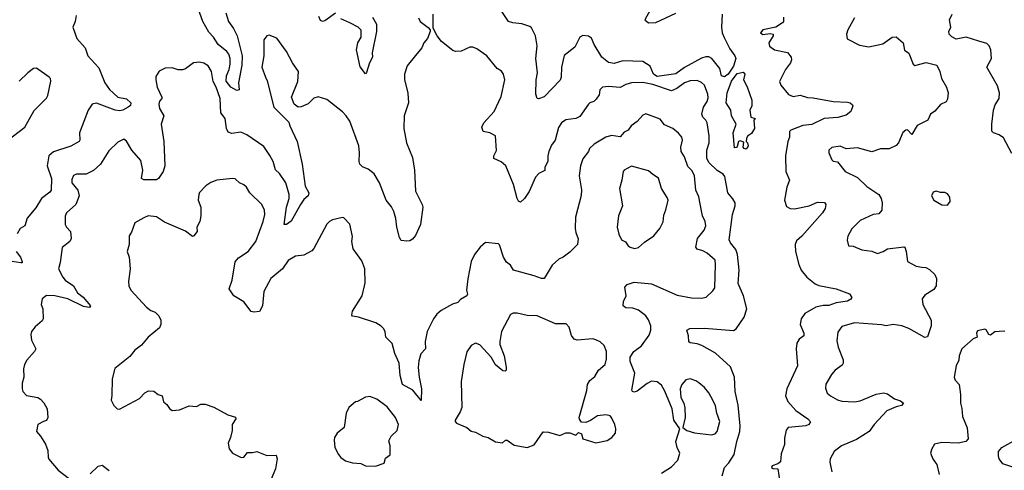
# Model space of a CAD drawing. Extents: x 2056909 to 2160450, y 827444 to 1016825.
# Tile 426 of 501: x 2090628 to 2097512, y 997994 to 1001147. Entities that reach past the tile are written whole.
import ezdxf

# ---------------------------------------------------------------- set-up
doc = ezdxf.new("R2010")
doc.units = 0

msp = doc.modelspace()

# ---------------------------------------------------------------- linework, layer by layer
at = {"layer": '0CON10XD'}
for points in [[(2095064.3, 1001265), (2094997.5, 1001145), (2095024.2, 1001124.2), (2095075, 1001127.5), (2095215, 1001191.9)], [(2091022.5, 1001175), (2091015, 1001133.3), (2090998.5, 1001095), (2091028.1, 1001015), (2091085, 1000949.2), (2091105.4, 1000895), (2091181, 1000811), (2091224.2, 1000705), (2091255, 1000658.2), (2091314.4, 1000605), (2091375, 1000592.3), (2091404.4, 1000565), (2091402.4, 1000547.6), (2091385.8, 1000535), (2091348.6, 1000515), (2091325, 1000509.5), (2091295, 1000513.7), (2091165, 1000562.1), (2091135, 1000555.6), (2091106.9, 1000515), (2091045.5, 1000355), (2091049.5, 1000305), (2091043.1, 1000295), (2090985, 1000262.7), (2090865, 1000222.7), (2090832.8, 1000195), (2090819.8, 1000125), (2090849.9, 1000035), (2090847.9, 999955), (2090838.8, 999941.2), (2090780, 999895), (2090740.2, 999829.8), (2090680.8, 999759.2), (2090664.5, 999705.5), (2090631.9, 999685), (2090610.9, 999649.1)], [(2092069.1, 1001195), (2092086.9, 1001135), (2092123.8, 1001085), (2092147.7, 1001035), (2092182.6, 1000895), (2092181.2, 1000828.8), (2092157.5, 1000705), (2092163.3, 1000656.7), (2092145, 1000651.2), (2092103.1, 1000675), (2092072.2, 1000717.8), (2092072.6, 1000755), (2092091.7, 1000798.3), (2092098.9, 1000835), (2092099.4, 1000875), (2092090.7, 1000905), (2092075.2, 1000925.2), (2092015, 1000973.8), (2091983.4, 1001025), (2091950.2, 1001060.2), (2091908.4, 1001135), (2091876.6, 1001225)], [(2092835, 1001192), (2092761.2, 1001138.8), (2092745, 1001133.3), (2092730.8, 1001140.8), (2092719.5, 1001169.5)], [(2093094.2, 1001164.2), (2093122.5, 1001115), (2093122.5, 1001065), (2093093.3, 1000915), (2093093.8, 1000885), (2093074.2, 1000845.8), (2093053.6, 1000776.4), (2093045, 1000767.5), (2093007.5, 1000817.5), (2092983.5, 1000935), (2092991.8, 1000985), (2093016.2, 1001025), (2093015, 1001073.3), (2092994.4, 1001095), (2092935, 1001125.9), (2092872.1, 1001152.1)], [(2095539.5, 997955), (2095555.7, 998014.3), (2095585, 998046), (2095622.7, 998105), (2095640.5, 998195), (2095662, 998265), (2095665.9, 998305), (2095650.1, 998450.1), (2095630.6, 998545), (2095624.6, 998645), (2095598.4, 998718.4), (2095492.9, 998815), (2095397, 998867), (2095365, 998878.9), (2095315.9, 998885.9), (2095305, 998893.3), (2095304.2, 998935), (2095292, 998975), (2095312.3, 998987.7), (2095415, 998987.8), (2095617.4, 998972.6), (2095637.5, 998985), (2095692.5, 999065), (2095711.5, 999125), (2095687.6, 999215), (2095651.7, 999301.7), (2095658.8, 999395), (2095647.3, 999505), (2095635, 999539.2), (2095597.5, 999585), (2095586.9, 999606.9), (2095610.4, 999785), (2095629.4, 999845), (2095629.2, 999865), (2095614.5, 999894.5), (2095578.1, 999935), (2095558.8, 1000048.8), (2095545, 1000066.4), (2095505, 1000091.5), (2095448.5, 1000145), (2095432.7, 1000175), (2095431.2, 1000235), (2095448, 1000285), (2095448.1, 1000335), (2095433.5, 1000425), (2095425, 1000444), (2095404.2, 1000465), (2095396.8, 1000486.8), (2095408.4, 1000535), (2095434, 1000575), (2095441.2, 1000601.2), (2095439.1, 1000625), (2095415, 1000688.8), (2095395, 1000707.5), (2095365, 1000720.6), (2095315, 1000719.1), (2095275, 1000705.5), (2095221.2, 1000665), (2095185, 1000650), (2095055, 1000693.5), (2094983.3, 1000706.7), (2094905, 1000704.3), (2094865, 1000692.9), (2094825, 1000672.2), (2094745, 1000679.4), (2094702.5, 1000675), (2094684.1, 1000655.9), (2094678.8, 1000621.2), (2094658.8, 1000591.2), (2094642.5, 1000575), (2094615, 1000566.2), (2094605, 1000556.7), (2094545, 1000470.6), (2094515, 1000455.6), (2094445, 1000445.8), (2094415, 1000424.2), (2094395, 1000393.3), (2094370.6, 1000305), (2094345, 1000270), (2094327.5, 1000225), (2094320, 1000195), (2094321.1, 1000155), (2094298.2, 1000115), (2094298.3, 1000091.7), (2094258.1, 1000071.9), (2094234, 1000045), (2094190.8, 999945), (2094156.7, 999895), (2094129.5, 999870.5), (2094115, 999876.7), (2094105.8, 999895), (2094080.5, 999995), (2094025.7, 1000125), (2093995, 1000152.9), (2093942.5, 1000175), (2093942, 1000195), (2093960.7, 1000230.7), (2093953.3, 1000335), (2093915, 1000356), (2093867.5, 1000365), (2093858.8, 1000395), (2093873.8, 1000425), (2093945.5, 1000505), (2093995, 1000610), (2094019.2, 1000725), (2094010.8, 1000765), (2093996.8, 1000786.8), (2093965, 1000806.2), (2093893.8, 1000895), (2093825, 1000942), (2093795, 1000953.8), (2093776.1, 1000953.9), (2093715, 1000925.8), (2093675, 1000924.3), (2093655, 1000930.8), (2093577.1, 1000995), (2093546.2, 1001035), (2093518.3, 1001088.3), (2093519.2, 1001185)], [(2095540, 1001185), (2095534.5, 1001095), (2095540, 1001055), (2095552.4, 1001022.4), (2095592.1, 1000942.1), (2095628.6, 1000895), (2095635.5, 1000875), (2095618.7, 1000821.3), (2095581.9, 1000765), (2095555, 1000746.5), (2095534.7, 1000754.7), (2095523.5, 1000805), (2095465.7, 1000875.7), (2095445, 1000886), (2095425, 1000887.2), (2095393.5, 1000876.5), (2095275, 1000812.7), (2095215, 1000768.3), (2095085, 1000750.4), (2095058.2, 1000765), (2095035, 1000820.7), (2094985, 1000853.4), (2094845, 1000858.7), (2094785, 1000841.1), (2094745, 1000846.2), (2094697.3, 1000885), (2094643.3, 1000973.3), (2094626.7, 1001016.7), (2094605, 1001032.5), (2094565, 1001035.7), (2094543.3, 1001025), (2094508, 1000955), (2094435, 1000896.7), (2094415.4, 1000815), (2094414.5, 1000745.5), (2094405.4, 1000724.6), (2094295, 1000608), (2094255, 1000593.8), (2094246.4, 1000596.4), (2094236.2, 1000625), (2094239.4, 1000725), (2094248.1, 1000775), (2094236.3, 1000876.3), (2094245.5, 1000965), (2094233.1, 1001035), (2094205, 1001088.8), (2094195, 1001099.2), (2094138.6, 1001118.6), (2094074.6, 1001124.6), (2094045, 1001134.3), (2093988.3, 1001218.3)], [(2095968.8, 1001165), (2095968.8, 1001135), (2095961.2, 1001125), (2095915, 1001094), (2095822.5, 1001075), (2095806.7, 1001055), (2095824.3, 1001044.3), (2095875, 1001051.2), (2095896, 1001046), (2095896, 1001035), (2095865.7, 1000985), (2095870.9, 1000960.9), (2095905.5, 1000935.5), (2095995, 1000917.5), (2096021.4, 1000885), (2096023.6, 1000865), (2096017.1, 1000845), (2095982.5, 1000797.5), (2095940.6, 1000715), (2095948.3, 1000688.3), (2096003.4, 1000623.4), (2096035, 1000610), (2096085, 1000618.1), (2096135, 1000602.2), (2096175, 1000600.8), (2096315, 1000575.5), (2096415, 1000570), (2096434.3, 1000564.3), (2096450.7, 1000550.7), (2096453.3, 1000545), (2096438, 1000505), (2096405, 1000478.9), (2096346.7, 1000463.3), (2096253.3, 1000455), (2096165, 1000414.4), (2096102.3, 1000407.7), (2096018, 1000375), (2096010.8, 1000365), (2096010.8, 1000325), (2095998.1, 1000295), (2095980.9, 1000195), (2095983.9, 1000083.9), (2096010, 1000025), (2095991.8, 999975), (2095974.4, 999885), (2095989.7, 999839.7), (2096015, 999825.8), (2096045, 999823.1), (2096146.7, 999845), (2096205, 999870), (2096255, 999868.8), (2096263.8, 999855), (2096258.6, 999825), (2096240.5, 999795), (2096095, 999632.1), (2096059.8, 999600.2), (2096050.5, 999575), (2096051.5, 999525), (2096075, 999433.3), (2096091.9, 999395), (2096130.8, 999345), (2096189.2, 999299.2), (2096215, 999287.3), (2096335, 999264.4), (2096428.3, 999228.3), (2096446.1, 999203.9), (2096439.1, 999190.9), (2096415, 999177.8), (2096335, 999166.5), (2096285, 999147.7), (2096245, 999146.8), (2096195, 999135.5), (2096118.1, 999091.9), (2096090.6, 999055), (2096084.5, 999015), (2096108.9, 998955), (2096109.2, 998935), (2096077.4, 998912.6), (2096062.2, 998885), (2096056.7, 998845), (2096066.9, 998725), (2095991.1, 998565), (2095982.2, 998515), (2095997.9, 998475), (2096053.6, 998413.6), (2096138.8, 998355), (2096156.2, 998333.8), (2096143.9, 998316.1), (2096124.1, 998305.9), (2096000, 998295), (2095985.8, 998275), (2095975, 998220), (2095974.4, 998175), (2095951.3, 998108.7), (2095945.8, 998055), (2095929.2, 998040.8), (2095888, 998025), (2095883.3, 998015), (2095895, 998008), (2095928.8, 998005), (2095942, 997912)], [(2097565, 1000210), (2097505, 1000320), (2097475, 1000341.2), (2097435, 1000356), (2097425, 1000367.5), (2097423.5, 1000415), (2097436.9, 1000515), (2097448.7, 1000551.3), (2097475.7, 1000595), (2097478.6, 1000635), (2097464.2, 1000685), (2097390, 1000815), (2097422, 1000875), (2097418, 1000935), (2097406, 1000965), (2097390.3, 1000980.3), (2097334.2, 1000995.8), (2097245, 1001025.6), (2097175, 1001010), (2097145.9, 1001025.9), (2097126.7, 1001045), (2097123.8, 1001065), (2097136.7, 1001095), (2097127.5, 1001145), (2097146.7, 1001185)], [(2093415, 1001160), (2093426.7, 1001135), (2093483, 1001093), (2093497, 1001077), (2093497.5, 1001065), (2093478.8, 1001015), (2093453.8, 1000985), (2093439.1, 1000950.9), (2093395, 1000896.7)], [(2096465, 1001158.8), (2096416.7, 1001075), (2096407.5, 1001045), (2096413.6, 1001013.6), (2096498.3, 1000968.3), (2096565, 1000957.5), (2096661.7, 1000978.3), (2096727.5, 1001025), (2096755, 1001026), (2096803.8, 1000985), (2096813.2, 1000933.2), (2096845, 1000913.3), (2096874.3, 1000835), (2096885, 1000826.2), (2096965, 1000846.7), (2097039.3, 1000829.3), (2097061.2, 1000785), (2097072, 1000735), (2097106.9, 1000675), (2097118.9, 1000635), (2097115, 1000590), (2097105, 1000572.5), (2097065, 1000552.5), (2097025, 1000506.7), (2096996.7, 1000485), (2096977.5, 1000445), (2096903.1, 1000406.9), (2096865.8, 1000344.2), (2096835, 1000375.8), (2096822.5, 1000375), (2096801.7, 1000358.3), (2096772.9, 1000285), (2096755, 1000265.8), (2096705.7, 1000244.3), (2096645, 1000242.5), (2096585, 1000222.9), (2096544.4, 1000234.4), (2096485, 1000250), (2096405, 1000242.5), (2096365, 1000261.2), (2096305, 1000252.9), (2096284.2, 1000235), (2096284, 1000215), (2096305, 1000167.5), (2096315, 1000157.5), (2096345, 1000152.5), (2096400, 1000085), (2096485, 1000042.5), (2096550.3, 999980.3), (2096635, 999923.8), (2096650.8, 999895), (2096657.5, 999865), (2096655.7, 999815), (2096635, 999788.8), (2096595, 999784), (2096505, 999742.5), (2096445.9, 999684.1), (2096417, 999633), (2096413.8, 999605), (2096422.5, 999565), (2096455, 999563.3), (2096515, 999536), (2096585, 999528), (2096625, 999510.8), (2096665, 999524.2), (2096695.8, 999544.2), (2096808.3, 999558.3), (2096816, 999555), (2096825.5, 999525.5), (2096834.4, 999454.4), (2096895, 999423.5), (2096935, 999416.2), (2096962.4, 999412.4), (2096989.2, 999399.2), (2097026, 999365), (2097036.8, 999336.8), (2097034.3, 999285), (2097019.7, 999260.3), (2096955, 999220.8), (2096937.5, 999195), (2096942.9, 999155), (2097001.4, 999045), (2097000.6, 999005), (2096975, 998928.8), (2096955, 998922.9), (2096845, 998985.5), (2096795, 999004.4), (2096735, 999013.6), (2096685, 999004.3), (2096652.2, 999012.2), (2096465, 999026.4), (2096375, 999000), (2096348.7, 998961.3), (2096341.1, 998901.1), (2096349.4, 998855), (2096385, 998767.5), (2096386, 998745), (2096378.9, 998731.1), (2096328.8, 998695), (2096302.5, 998665), (2096263.2, 998596.8), (2096260.5, 998569.5), (2096274, 998535), (2096296.2, 998515), (2096345, 998487.5), (2096375, 998479.2), (2096465, 998474.4), (2096505, 998480), (2096615, 998526.7), (2096667.1, 998537.1), (2096695, 998529.2), (2096745, 998494.2), (2096785, 998480.8), (2096806.7, 998465), (2096792.7, 998447.3), (2096755, 998438.6), (2096690.2, 998409.7), (2096601.1, 998315), (2096565.8, 998265), (2096478.9, 998211.1), (2096374.5, 998165.5), (2096322.5, 998125), (2096294, 998075), (2096292.3, 998052.3), (2096305, 997983.3)], [(2093395, 1000896.7), (2093338, 1000825), (2093318.6, 1000765), (2093319.1, 1000729.1), (2093341.7, 1000631.7), (2093345.5, 1000565), (2093315.8, 1000475), (2093313.1, 1000385), (2093332.5, 1000285), (2093373.9, 1000183.9), (2093387.8, 1000095), (2093395, 999947.5), (2093442.5, 999855), (2093445.7, 999834.3), (2093431.2, 999715), (2093395, 999637.5), (2093375, 999612.5), (2093355, 999600), (2093335, 999596.7), (2093295, 999603.3), (2093283.5, 999623.5), (2093264.4, 999695), (2093258.1, 999755), (2093244.3, 999805), (2093227.6, 999837.6), (2093190, 999885), (2093144.2, 1000005), (2093105, 1000067.9), (2093065, 1000101.1), (2093025, 1000117.5), (2093006.6, 1000136.6), (2093000.6, 1000155), (2093004.4, 1000215), (2092999.4, 1000265), (2092935, 1000436), (2092910.6, 1000475), (2092885, 1000501.4), (2092775, 1000587.5), (2092715, 1000606.2), (2092685, 1000598.8), (2092645, 1000558.8), (2092595, 1000536.2), (2092575, 1000534), (2092546.7, 1000555), (2092528.8, 1000605), (2092572.9, 1000715), (2092577.1, 1000785), (2092535.6, 1000845.6), (2092493.8, 1000925), (2092425, 1001016.7), (2092371.2, 1001038.8), (2092355, 1001033.3), (2092334, 1001005), (2092334.3, 1000895), (2092320.6, 1000815), (2092346, 1000745), (2092358.3, 1000718.3), (2092404.2, 1000535), (2092509.7, 1000429.7), (2092515.7, 1000405), (2092566.9, 1000295), (2092602.5, 1000135), (2092623.3, 999983.3), (2092650, 999935), (2092644.4, 999915), (2092615, 999888.6), (2092590, 999855), (2092525, 999736.7), (2092492.5, 999715), (2092477.5, 999715), (2092492.4, 999835), (2092511.8, 999895), (2092511.1, 999925), (2092488.8, 1000005), (2092445, 1000071.9), (2092417.1, 1000097.1), (2092400.9, 1000155), (2092377.3, 1000197.3), (2092335, 1000259.6), (2092215, 1000341.8), (2092175, 1000359.1), (2092110.8, 1000350.8), (2092085, 1000360), (2092074.6, 1000384.6), (2092065.5, 1000455), (2092034.4, 1000495), (2092029.6, 1000595), (2092001.2, 1000675), (2091979.5, 1000715), (2091967.8, 1000785), (2091944.6, 1000824.6), (2091915, 1000841.9), (2091885, 1000850), (2091842.5, 1000845), (2091787.1, 1000802.9), (2091765, 1000795.8), (2091735, 1000795.8), (2091695, 1000809.2), (2091645, 1000808.8), (2091602.3, 1000787.7), (2091580.5, 1000749.5), (2091578.8, 1000725), (2091588.8, 1000675), (2091621.2, 1000605), (2091621.2, 1000595), (2091604.3, 1000575.7), (2091600.5, 1000555), (2091606.3, 1000526.3), (2091635.4, 1000475), (2091617.5, 1000415), (2091634.5, 1000294.5), (2091643.1, 1000125), (2091630.6, 1000085), (2091598, 1000035), (2091585, 1000027.5), (2091495, 1000025.8), (2091478.8, 1000035), (2091489.4, 1000095), (2091475, 1000161.2), (2091412.9, 1000235), (2091375, 1000296.2), (2091355, 1000311.2), (2091315, 1000291.2), (2091251.1, 1000228.9), (2091192.9, 1000135), (2091145, 1000090.8), (2091092.7, 1000067.3), (2091025, 1000066.2), (2091005, 1000057.5), (2090991.7, 1000028.3), (2090992, 1000005), (2091034.3, 999954.3), (2091043.8, 999915), (2091021.2, 999855), (2090955, 999796.2), (2090945, 999772.5), (2090945.8, 999715), (2090954.6, 999694.6), (2090982, 999665), (2090988, 999615), (2090978.8, 999595), (2090925, 999553.3), (2090910.8, 999449.2), (2090900, 999405), (2090929.2, 999345), (2090945.5, 999325.5), (2091005, 999285.6), (2091031.5, 999235), (2091071.1, 999205), (2091123.3, 999145), (2091115.7, 999134.3), (2091075, 999140.4), (2090965, 999193.1), (2090874.5, 999215.5), (2090815, 999218), (2090786.2, 999195), (2090778, 999155), (2090790, 999125), (2090792, 999055), (2090785, 999040), (2090735, 998998.8), (2090710, 998965), (2090705.8, 998945), (2090710, 998905), (2090741.2, 998845), (2090731.2, 998825), (2090677.5, 998765), (2090661.4, 998735), (2090655.7, 998705), (2090656.9, 998645), (2090645.6, 998605), (2090644.2, 998565), (2090649.2, 998545), (2090675, 998517.5), (2090755, 998503.5), (2090773.1, 998493.1), (2090797, 998467), (2090820, 998425), (2090825.8, 998365), (2090815, 998343.3), (2090795, 998335.7), (2090754.4, 998315.6), (2090746.2, 998265), (2090774.3, 998234.3), (2090807.2, 998177.2), (2090824.3, 998134.3), (2090826.2, 998086.2), (2090832.3, 998072.3), (2090896.1, 997996.1), (2090975.7, 997935.7)], [(2090535, 1000298.1), (2090665, 1000395.6), (2090729.5, 1000510.5), (2090815, 1000597.1), (2090824, 1000616), (2090845.6, 1000715.6), (2090842.9, 1000735), (2090834.2, 1000745), (2090745, 1000808.8), (2090725, 1000806.2), (2090684, 1000776), (2090625, 1000715.6)], [(2095705, 1000240), (2095692.5, 1000245), (2095686.7, 1000255), (2095690, 1000290), (2095665, 1000300), (2095652.5, 1000295), (2095645, 1000260), (2095638.3, 1000251.7), (2095625, 1000250), (2095616.7, 1000355), (2095636.2, 1000415), (2095604, 1000475), (2095600, 1000515), (2095568, 1000565), (2095573.8, 1000635), (2095603.9, 1000716.1), (2095645, 1000769.4), (2095685, 1000780), (2095697.5, 1000765), (2095687.1, 1000725), (2095715, 1000676.2), (2095745.6, 1000585), (2095745.9, 1000544.1), (2095733.3, 1000515), (2095740, 1000465), (2095770, 1000455), (2095760, 1000445), (2095766.2, 1000385), (2095745, 1000350), (2095717, 1000333), (2095710, 1000315), (2095707.5, 1000295), (2095716.7, 1000285), (2095721.2, 1000265), (2095715, 1000247.5), (2095705, 1000240)], [(2095114.3, 997975.7), (2095185, 998018.8), (2095230, 998065), (2095242.5, 998115), (2095223.8, 998155), (2095216.2, 998195), (2095242.5, 998285), (2095200.8, 998345), (2095190, 998425), (2095138.6, 998548.6), (2095115, 998590), (2095085, 998614.2), (2095045, 998617.5), (2095015, 998601.9), (2094945, 998547.1), (2094925, 998540.8), (2094913.3, 998545), (2094908, 998555), (2094928.8, 998675), (2094896.7, 998755), (2094896.9, 998785), (2094920.8, 998825), (2094975.3, 998864.7), (2095029.1, 998940.9), (2095039.4, 998975), (2095039.4, 999005), (2095025, 999046.2), (2095005.7, 999075), (2094955, 999115.6), (2094915, 999128.5), (2094865, 999131.9), (2094848, 999145), (2094848.6, 999175), (2094868.6, 999215), (2094858, 999275), (2094873.8, 999295), (2094925, 999310.7), (2095045, 999299.6), (2095225, 999219.5), (2095325, 999200.5), (2095395, 999198.1), (2095426.7, 999205), (2095475, 999250), (2095488.7, 999271.3), (2095493.3, 999435), (2095489.2, 999465), (2095435, 999514.4), (2095405, 999530.5), (2095365, 999541.5), (2095354.5, 999555), (2095366.5, 999615), (2095414.4, 999675), (2095425.6, 999705), (2095421.1, 999735), (2095400.9, 999775), (2095395, 999810), (2095377.1, 999907.1), (2095354, 999955), (2095345.3, 1000055.3), (2095328.5, 1000088.5), (2095300.2, 1000120.3), (2095276.7, 1000186.7), (2095251.5, 1000225), (2095250.8, 1000255), (2095261.3, 1000305), (2095256.5, 1000325), (2095234, 1000354), (2095194, 1000385), (2095135, 1000411.4), (2095105, 1000450), (2095005, 1000488.6), (2094985, 1000480), (2094944.5, 1000435.5), (2094902.5, 1000405), (2094882, 1000375), (2094855, 1000360), (2094825, 1000326.9), (2094765, 1000336.5), (2094725, 1000325.6), (2094644.2, 1000275), (2094612, 1000245), (2094603.8, 1000225), (2094565, 1000173.8), (2094548.9, 1000125), (2094540, 1000055), (2094556.4, 999956.4), (2094554.1, 999915.9), (2094514.3, 999765), (2094511.4, 999685), (2094515, 999657.5), (2094532.7, 999612.7), (2094527.8, 999575), (2094475, 999521.4), (2094426.7, 999485), (2094398.3, 999471.7), (2094351.1, 999428.9), (2094295, 999336), (2094275, 999335.8), (2094225.6, 999355.6), (2094080, 999395), (2094059.3, 999429.3), (2094031.7, 999451.7), (2094010, 999485), (2093983, 999573), (2093975, 999580), (2093885, 999587.5), (2093847.5, 999555), (2093807.5, 999505), (2093783.8, 999455), (2093760.6, 999335), (2093752, 999255), (2093757.7, 999227.7), (2093752.9, 999215), (2093710.2, 999189.8), (2093690.9, 999169.1), (2093652.8, 999157.2), (2093575, 999113.3), (2093545, 999086.7), (2093520, 999055), (2093475.7, 998965), (2093463.4, 998896.6), (2093464.2, 998845), (2093431.7, 998808.3), (2093418.7, 998761.3), (2093414.5, 998714.5), (2093420.4, 998645), (2093436.2, 998565), (2093435, 998483.8), (2093375.3, 998555.3), (2093304.3, 998595), (2093288.2, 998658.2), (2093281.2, 998745), (2093251.3, 998811.3), (2093231.9, 998881.9), (2093188, 998925), (2093184.2, 998964.2), (2093174.3, 998984.3), (2093155, 999004), (2093116.8, 999026.8), (2092997, 999067), (2092955, 999074), (2092950, 999080), (2092955, 999108.8), (2093022.9, 999215), (2093038.6, 999285), (2093044.3, 999305), (2093042, 999405), (2093019.7, 999459.7), (2092960, 999545), (2092950, 999595), (2092955, 999630), (2092935, 999717.5), (2092895, 999761.2), (2092885, 999763.8), (2092815, 999746.2), (2092794.3, 999735.7), (2092775, 999716.2), (2092684.4, 999545.6), (2092669.3, 999530.7), (2092615, 999498.6), (2092557.1, 999492.9), (2092505, 999462.5), (2092464.2, 999405), (2092383, 999337), (2092334.5, 999245.5), (2092324.3, 999145), (2092304, 999106), (2092265, 999100), (2092246.4, 999106.4), (2092195, 999172.5), (2092124.2, 999215), (2092092.5, 999265), (2092113.6, 999323.6), (2092135, 999453.3), (2092158.7, 999481.3), (2092225, 999525.7), (2092278.5, 999595), (2092330.9, 999735), (2092341.4, 999785), (2092340, 999815), (2092320, 999855), (2092236.2, 999935), (2092212.5, 999975), (2092195, 999992), (2092164.5, 1000004.5), (2092135, 1000032.9), (2092115, 1000035.7), (2092005.9, 1000024.1), (2091965, 1000008.9), (2091929.2, 999985), (2091885, 999937.5), (2091881.2, 999925), (2091876.2, 999885), (2091894.3, 999835), (2091894.2, 999775), (2091887.5, 999735), (2091867.5, 999695), (2091868.8, 999665), (2091845, 999634), (2091835, 999631.2), (2091787.5, 999667.5), (2091640.3, 999730.3), (2091585, 999767.5), (2091525.8, 999774.2), (2091495, 999761.2), (2091432.5, 999725), (2091409.5, 999660.5), (2091394.2, 999635), (2091393.1, 999575), (2091380, 999525), (2091394.4, 999485), (2091401.4, 999405), (2091388, 999315), (2091390.6, 999285), (2091405, 999255.8), (2091515.6, 999135.6), (2091545, 999112.5), (2091575, 999100), (2091601.2, 999075), (2091614, 999044), (2091615.8, 999015), (2091605, 998991.2), (2091525, 998926.2), (2091479.3, 998870.7), (2091432.5, 998835), (2091398.3, 998791.7), (2091294.2, 998705.8), (2091273.8, 998635), (2091273, 998517), (2091266.7, 998485), (2091287, 998447), (2091310, 998425), (2091325, 998422.5), (2091465, 998496.2), (2091502.6, 998537.4), (2091528.6, 998551.4), (2091565, 998548), (2091595, 998526), (2091625, 998516.7), (2091633, 998473), (2091657.5, 998455), (2091675, 998427.5), (2091693, 998413), (2091745, 998417.5), (2091813.9, 998446.1), (2091865, 998441.2), (2091895, 998456.7), (2091923.6, 998456.4), (2091985, 998436.2), (2092082.1, 998382.1), (2092135.8, 998365.8), (2092138, 998355), (2092112.5, 998315), (2092113, 998273), (2092102.2, 998225), (2092084.3, 998185), (2092092, 998145), (2092116.7, 998115), (2092176.1, 998083.9), (2092195, 998087.5), (2092220.8, 998119.2), (2092255, 998118.8), (2092285, 998126.2), (2092355, 998098.8), (2092420.5, 998100.5), (2092428.6, 998075), (2092415.8, 998005), (2092374.2, 997905)], [(2094925.9, 999545.9), (2094955, 999554), (2094995, 999590), (2095060.8, 999635), (2095103.1, 999685), (2095127.5, 999732.5), (2095130.6, 999779.4), (2095145.6, 999815.6), (2095160.9, 999885), (2095155, 999904), (2095115.5, 999965.5), (2095095, 1000038.6), (2095053.7, 1000063.7), (2095025, 1000090), (2094905, 1000122), (2094853.8, 1000095), (2094846, 1000085), (2094838, 1000025), (2094820.8, 999965), (2094842.9, 999845), (2094814.4, 999775), (2094804.3, 999694.3), (2094815.9, 999645.9), (2094835.7, 999605.7), (2094863, 999593), (2094881.2, 999565), (2094895, 999556), (2094925.9, 999545.9)], [(2097115, 999850), (2097132.5, 999875), (2097130, 999905), (2097115, 999927.5), (2097095, 999937.5), (2097065, 999937.5), (2097035, 999947.5), (2097015, 999940), (2097003.3, 999915), (2097020, 999885), (2097075, 999852.5), (2097115, 999850)], [(2090604.3, 999525), (2090632.9, 999485), (2090646.3, 999453.7), (2090644.1, 999445.9), (2090635, 999445.6), (2090575, 999455.5)], [(2094175, 998153.3), (2094225, 998172.5), (2094287, 998263), (2094325, 998261.2), (2094405, 998237.5), (2094445, 998257.5), (2094475, 998257.5), (2094515, 998240), (2094535, 998260), (2094555, 998250), (2094563.9, 998213.9), (2094656.1, 998186.1), (2094735, 998202), (2094768.8, 998225), (2094793.3, 998255), (2094796.7, 998285), (2094788.8, 998315), (2094766.2, 998365), (2094755, 998376.2), (2094725, 998383.8), (2094666.4, 998376.4), (2094617.7, 998342.3), (2094585, 998330), (2094555, 998332.5), (2094542.3, 998352.3), (2094538.8, 998365), (2094593, 998553), (2094598.1, 998595), (2094615, 998622), (2094648.3, 998651.7), (2094675, 998695.8), (2094720.6, 998735), (2094731.5, 998775), (2094731.2, 998825), (2094715, 998868), (2094685, 998894.2), (2094655, 998907.5), (2094635, 998913.8), (2094525, 998906), (2094505, 998911.2), (2094485, 998936.7), (2094469.2, 998995), (2094448.8, 999018.8), (2094375, 999018.6), (2094245.5, 999075.5), (2094175, 999078.1), (2094105, 999094.4), (2094076.8, 999093.2), (2094058.8, 999085), (2093995.6, 998965), (2093985.5, 998895), (2093985.6, 998875), (2094014, 998795), (2094030, 998715), (2094030, 998695), (2094023, 998687), (2094005, 998691.2), (2093955, 998732), (2093923.3, 998785), (2093845, 998872.9), (2093815, 998884.2), (2093785, 998868), (2093755, 998822.5), (2093733.1, 998735), (2093714.4, 998615), (2093718.6, 998435), (2093707, 998403), (2093673.3, 998345), (2093673.3, 998335), (2093682.5, 998325), (2093725.7, 998305.7), (2093753.2, 998293.2), (2093785, 998268), (2093815, 998261.2), (2093865, 998234.2), (2093902.5, 998225), (2093955, 998193.8), (2094003, 998187), (2094025, 998206.2), (2094035, 998206.2), (2094085, 998170), (2094175, 998153.3)], [(2097515, 998967.5), (2097475, 998966.7), (2097445, 998962.5), (2097415, 998940), (2097403.3, 998945), (2097385, 998977.5), (2097375, 998982.5), (2097325, 998970), (2097316.7, 998955), (2097322.5, 998925), (2097295, 998913.3), (2097215.4, 998844.6), (2097197.1, 998795), (2097194, 998765), (2097175.8, 998725), (2097162, 998645), (2097168.8, 998625), (2097196.2, 998595), (2097205.8, 998525), (2097204.2, 998464.2), (2097215.8, 998425.8), (2097220.3, 998370.3), (2097251.2, 998291.2), (2097259.2, 998215), (2097242.5, 998195), (2097190, 998185), (2097075, 998190), (2097023.4, 998176.6), (2097004.1, 998145.9), (2096996.2, 998115), (2097011.2, 998075), (2097026.2, 998055), (2097038.8, 998035), (2097056.7, 997965)], [(2095465, 998243.5), (2095489.3, 998250.7), (2095504, 998265), (2095522.9, 998335), (2095501.9, 998395), (2095492.2, 998445), (2095474.5, 998484.5), (2095445, 998536.2), (2095415, 998573.8), (2095376.8, 998606.8), (2095355, 998621.2), (2095315, 998633.8), (2095285, 998628), (2095256, 998595), (2095244.3, 998565), (2095250, 998505), (2095271.2, 998465), (2095278.3, 998431.7), (2095281.2, 998365), (2095263, 998293), (2095292.7, 998272.7), (2095345, 998257.1), (2095465, 998243.5)], [(2093115, 998023.3), (2093176.4, 998043.6), (2093185, 998080), (2093217, 998103), (2093217.5, 998165), (2093208.3, 998201.7), (2093225, 998232.5), (2093266.2, 998273.8), (2093276, 998315), (2093256, 998365), (2093197.6, 998437.6), (2093125, 998492), (2093075, 998512), (2093045, 998506), (2092990, 998475), (2092975, 998472.5), (2092930, 998435), (2092911.2, 998395), (2092897.5, 998295), (2092846.7, 998255), (2092828.8, 998225), (2092826.2, 998205), (2092831.2, 998155), (2092856, 998105), (2092873.6, 998083.6), (2092905, 998061.2), (2092955, 998046.2), (2093013, 998043), (2093045, 998026.7), (2093115, 998023.3)], [(2097585, 998012.5), (2097500.9, 998040.9), (2097476, 998075), (2097470, 998095), (2097472, 998125), (2097493.3, 998155), (2097663.2, 998246.8)], [(2091119.5, 997970.5), (2091175.6, 998024.4), (2091205, 998031.2), (2091253.6, 997993.6)]]:
    msp.add_lwpolyline(points, dxfattribs=at)

doc.saveas('drawing.dxf')
